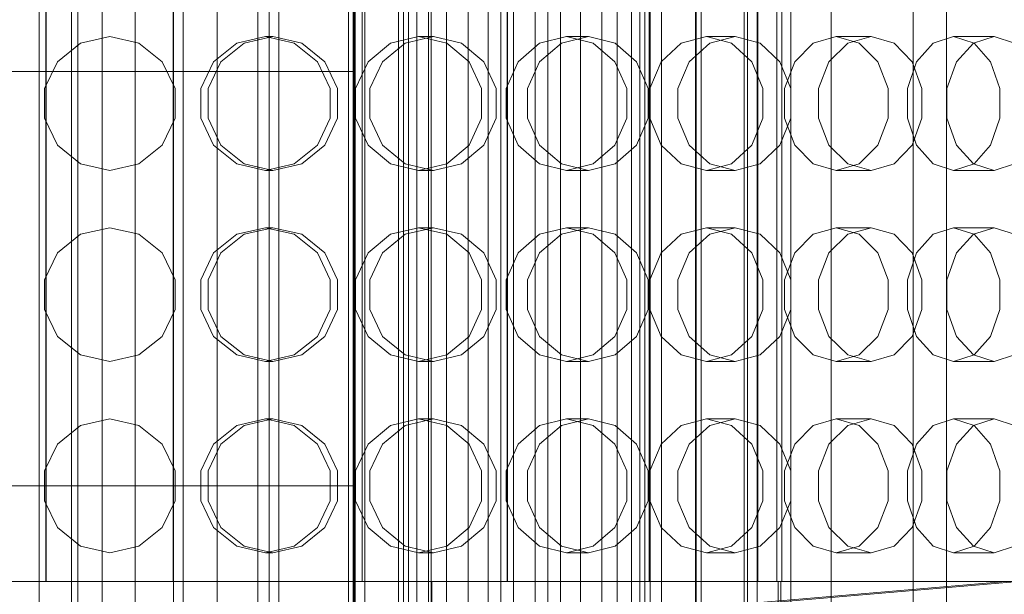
# Model space of a CAD drawing. Header units: millimetres. Extents: x -4395 to 65662, y -65530 to 6847.
# Tile 703 of 1034: x 24422 to 24731, y -18164 to -17984. Entities that reach past the tile are written whole.
import ezdxf

# ---------------------------------------------------------------- set-up
doc = ezdxf.new("R2010")
doc.units = ezdxf.units.MM
for name, color, linetype, lineweight in [('superior_briquetadora', 7, 'Continuous', 0), ('superior_C02', 7, 'Continuous', 0), ('superior_C02-briq', 7, 'Continuous', 0), ('superior_C05', 7, 'Continuous', 0)]:
    doc.layers.add(name, color=color, linetype=linetype, lineweight=lineweight)

msp = doc.modelspace()

# ---------------------------------------------------------------- linework, layer by layer
at = {"layer": 'superior_briquetadora'}
for p, q in [((24500.067, -18305), (24500.067, -17655)), ((24503.067, -18305), (24503.067, -17655)), ((24623.067, -18171), (24623.067, -17789)), ((24649.067, -17789), (24649.067, -18171)), ((24650.067, -17790), (24650.067, -18170)), ((24653.067, -17790), (24653.067, -18170)), ((24649.067, -17793), (24649.067, -18167)), ((24653.067, -18167), (24653.067, -17793)), ((24430.067, -17800), (24430.067, -18160)), ((24430.167, -17800), (24430.167, -18160)), ((24469.967, -18160), (24469.967, -17800)), ((24470.067, -18160), (24470.067, -17800)), ((24529.192, -18160), (24529.192, -17800)), ((24574.717, -17800), (24574.717, -18160)), ((24574.817, -18160), (24574.817, -17800)), ((24619.192, -18160), (24619.192, -17800)), ((24653.317, -18160), (24653.317, -17800)), ((24659.299, -17800), (24659.299, -18160)), ((24660.836, -17800), (24660.836, -18160)), ((24440.955, -17991.08), (24433.649, -17996.906)), ((24450.067, -17989), (24440.955, -17991.08)), ((24450.067, -17989), (24459.18, -17991.08)), ((24459.18, -17991.08), (24466.486, -17996.906)), ((24482.639, -17996.907), (24489.883, -17991.08)), ((24492.218, -17991.08), (24484.944, -17996.906)), ((24489.883, -17991.08), (24498.917, -17989)), ((24501.266, -17989), (24492.218, -17991.08)), ((24498.917, -17989), (24501.266, -17989)), ((24507.951, -17991.08), (24498.917, -17989)), ((24501.266, -17989), (24510.287, -17991.08)), ((24515.195, -17996.907), (24507.951, -17991.08)), ((24510.287, -17991.08), (24517.499, -17996.906)), ((24531.071, -17996.907), (24538.129, -17991.08)), ((24542.76, -17991.08), (24535.641, -17996.906)), ((24538.129, -17991.08), (24546.931, -17989)), ((24551.589, -17989), (24542.76, -17991.08)), ((24546.931, -17989), (24551.589, -17989)), ((24555.732, -17991.08), (24546.931, -17989)), ((24551.589, -17989), (24560.364, -17991.08)), ((24562.79, -17996.907), (24555.732, -17991.08)), ((24560.364, -17991.08), (24567.359, -17996.906)), ((24578.118, -17996.907), (24584.869, -17991.08)), ((24584.869, -17991.08), (24593.287, -17989)), ((24591.716, -17991.08), (24584.875, -17996.906)), ((24584.875, -17996.906), (24591.716, -17991.08)), ((24600.175, -17989), (24591.716, -17991.08)), ((24593.287, -17989), (24600.175, -17989)), ((24601.705, -17991.08), (24593.287, -17989)), ((24600.175, -17989), (24608.553, -17991.08)), ((24608.455, -17996.907), (24601.705, -17991.08)), ((24608.553, -17991.08), (24615.212, -17996.906)), ((24622.974, -17996.907), (24629.302, -17991.08)), ((24629.302, -17991.08), (24637.192, -17989)), ((24638.248, -17991.08), (24631.802, -17996.906)), ((24637.192, -17989), (24646.192, -17989)), ((24645.083, -17991.08), (24637.192, -17989)), ((24646.192, -17989), (24638.248, -17991.08)), ((24651.411, -17996.907), (24645.083, -17991.08)), ((24646.192, -17989), (24654.031, -17991.08)), ((24654.031, -17991.08), (24660.239, -17996.906)), ((24664.871, -17996.907), (24670.668, -17991.08)), ((24670.668, -17991.08), (24677.896, -17989)), ((24681.56, -17991.08), (24675.619, -17996.906)), ((24677.896, -17989), (24688.854, -17989)), ((24685.125, -17991.08), (24677.896, -17989)), ((24688.854, -17989), (24681.56, -17991.08)), ((24690.922, -17996.907), (24685.125, -17991.08)), ((24688.854, -17989), (24696.019, -17991.08)), ((24696.019, -17991.08), (24701.67, -17996.906)), ((24703.093, -17996.907), (24708.259, -17991.08)), ((24708.259, -17991.08), (24714.702, -17989)), ((24714.702, -17989), (24727.43, -17989)), ((24721.145, -17991.08), (24714.702, -17989)), ((24720.912, -17991.08), (24715.577, -17996.906)), ((24727.43, -17989), (24720.912, -17991.08)), ((24726.312, -17996.907), (24721.145, -17991.08)), ((24727.43, -17989), (24733.799, -17991.08)), ((24433.649, -17996.906), (24429.594, -18005.326)), ((24466.486, -17996.906), (24470.541, -18005.326)), ((24478.619, -18005.327), (24482.639, -17996.907)), ((24484.944, -17996.906), (24480.898, -18005.326)), ((24519.215, -18005.327), (24515.195, -17996.907)), ((24517.499, -17996.906), (24521.495, -18005.326)), ((24527.155, -18005.327), (24531.071, -17996.907)), ((24535.641, -17996.906), (24531.675, -18005.326)), ((24566.706, -18005.327), (24562.79, -17996.907)), ((24567.359, -17996.906), (24571.227, -18005.326)), ((24574.372, -18005.327), (24578.118, -17996.907)), ((24584.875, -17996.906), (24581.056, -18005.326)), ((24581.056, -18005.326), (24584.875, -17996.906)), ((24612.202, -18005.327), (24608.455, -17996.907)), ((24615.212, -17996.906), (24618.885, -18005.326)), ((24619.462, -18005.327), (24622.974, -17996.907)), ((24631.802, -17996.906), (24628.195, -18005.326)), ((24654.923, -18005.327), (24651.411, -17996.907)), ((24660.239, -17996.906), (24663.656, -18005.326)), ((24661.654, -18005.327), (24664.871, -17996.907)), ((24675.619, -17996.906), (24672.286, -18005.326)), ((24694.139, -18005.327), (24690.922, -17996.907)), ((24700.225, -18005.327), (24703.093, -17996.907)), ((24701.67, -17996.906), (24704.771, -18005.326)), ((24715.577, -17996.906), (24712.575, -18005.326)), ((24729.179, -18005.327), (24726.312, -17996.907)), ((24429.594, -18005.326), (24429.594, -18014.674)), ((24470.541, -18005.326), (24470.541, -18014.674)), ((24478.619, -18014.673), (24478.619, -18005.327)), ((24480.898, -18005.326), (24480.898, -18014.674)), ((24519.215, -18014.673), (24519.215, -18005.327)), ((24521.495, -18005.326), (24521.495, -18014.674)), ((24527.155, -18014.673), (24527.155, -18005.327)), ((24531.675, -18005.326), (24531.675, -18014.674)), ((24566.706, -18014.673), (24566.706, -18005.327)), ((24571.227, -18005.326), (24571.227, -18014.674)), ((24574.372, -18014.673), (24574.372, -18005.327)), ((24581.056, -18005.326), (24581.056, -18014.674)), ((24612.202, -18014.673), (24612.202, -18005.327)), ((24618.885, -18005.326), (24618.885, -18014.674)), ((24619.462, -18014.673), (24619.462, -18005.327)), ((24628.195, -18005.326), (24628.195, -18014.674)), ((24654.923, -18014.673), (24654.923, -18005.327)), ((24661.654, -18014.673), (24661.654, -18005.327)), ((24663.656, -18005.326), (24663.656, -18014.674)), ((24672.286, -18005.326), (24672.286, -18014.674)), ((24694.139, -18014.673), (24694.139, -18005.327)), ((24700.225, -18014.673), (24700.225, -18005.327)), ((24704.771, -18005.326), (24704.771, -18014.674)), ((24712.575, -18005.326), (24712.575, -18014.674)), ((24729.179, -18014.673), (24729.179, -18005.327)), ((24429.594, -18014.674), (24433.649, -18023.094)), ((24470.541, -18014.674), (24466.486, -18023.094)), ((24482.639, -18023.093), (24478.619, -18014.673)), ((24480.898, -18014.674), (24484.944, -18023.094)), ((24515.195, -18023.093), (24519.215, -18014.673)), ((24521.495, -18014.674), (24517.499, -18023.094)), ((24531.071, -18023.093), (24527.155, -18014.673)), ((24531.675, -18014.674), (24535.641, -18023.094)), ((24562.79, -18023.093), (24566.706, -18014.673)), ((24571.227, -18014.674), (24567.359, -18023.094)), ((24578.118, -18023.093), (24574.372, -18014.673)), ((24581.056, -18014.674), (24584.875, -18023.094)), ((24584.875, -18023.094), (24581.056, -18014.674)), ((24608.455, -18023.093), (24612.202, -18014.673)), ((24618.885, -18014.674), (24615.212, -18023.094)), ((24622.974, -18023.093), (24619.462, -18014.673)), ((24628.195, -18014.674), (24631.802, -18023.094)), ((24651.411, -18023.093), (24654.923, -18014.673)), ((24663.656, -18014.674), (24660.239, -18023.094)), ((24664.871, -18023.093), (24661.654, -18014.673)), ((24672.286, -18014.674), (24675.619, -18023.094)), ((24690.922, -18023.093), (24694.139, -18014.673)), ((24703.093, -18023.093), (24700.225, -18014.673)), ((24704.771, -18014.674), (24701.67, -18023.094)), ((24712.575, -18014.674), (24715.577, -18023.094)), ((24726.312, -18023.093), (24729.179, -18014.673)), ((24433.649, -18023.094), (24440.955, -18028.92)), ((24466.486, -18023.094), (24459.18, -18028.92)), ((24489.883, -18028.92), (24482.639, -18023.093)), ((24484.944, -18023.094), (24492.218, -18028.92)), ((24507.951, -18028.92), (24515.195, -18023.093)), ((24517.499, -18023.094), (24510.287, -18028.92)), ((24538.129, -18028.92), (24531.071, -18023.093)), ((24535.641, -18023.094), (24542.76, -18028.92)), ((24555.732, -18028.92), (24562.79, -18023.093)), ((24567.359, -18023.094), (24560.364, -18028.92)), ((24584.869, -18028.92), (24578.118, -18023.093)), ((24584.875, -18023.094), (24591.716, -18028.92)), ((24591.716, -18028.92), (24584.875, -18023.094)), ((24601.705, -18028.92), (24608.455, -18023.093)), ((24615.212, -18023.094), (24608.553, -18028.92)), ((24629.302, -18028.92), (24622.974, -18023.093)), ((24631.802, -18023.094), (24638.248, -18028.92)), ((24645.083, -18028.92), (24651.411, -18023.093)), ((24660.239, -18023.094), (24654.031, -18028.92)), ((24670.668, -18028.92), (24664.871, -18023.093)), ((24675.619, -18023.094), (24681.56, -18028.92)), ((24685.125, -18028.92), (24690.922, -18023.093)), ((24701.67, -18023.094), (24696.019, -18028.92)), ((24708.259, -18028.92), (24703.093, -18023.093)), ((24715.577, -18023.094), (24720.912, -18028.92)), ((24721.145, -18028.92), (24726.312, -18023.093)), ((24440.955, -18028.92), (24450.067, -18031)), ((24459.18, -18028.92), (24450.067, -18031)), ((24492.218, -18028.92), (24501.266, -18031)), ((24510.287, -18028.92), (24501.266, -18031)), ((24542.76, -18028.92), (24551.589, -18031)), ((24560.364, -18028.92), (24551.589, -18031)), ((24591.716, -18028.92), (24600.175, -18031)), ((24608.553, -18028.92), (24600.175, -18031)), ((24638.248, -18028.92), (24646.192, -18031)), ((24654.031, -18028.92), (24646.192, -18031)), ((24681.56, -18028.92), (24688.854, -18031)), ((24696.019, -18028.92), (24688.854, -18031)), ((24720.912, -18028.92), (24727.43, -18031)), ((24733.799, -18028.92), (24727.43, -18031)), ((24498.917, -18031), (24489.883, -18028.92)), ((24498.917, -18031), (24507.951, -18028.92)), ((24498.917, -18031), (24501.266, -18031)), ((24546.931, -18031), (24538.129, -18028.92)), ((24546.931, -18031), (24555.732, -18028.92)), ((24546.931, -18031), (24551.589, -18031)), ((24593.287, -18031), (24584.869, -18028.92)), ((24593.287, -18031), (24601.705, -18028.92)), ((24593.287, -18031), (24600.175, -18031)), ((24637.192, -18031), (24629.302, -18028.92)), ((24637.192, -18031), (24645.083, -18028.92)), ((24637.192, -18031), (24646.192, -18031)), ((24677.896, -18031), (24670.668, -18028.92)), ((24677.896, -18031), (24685.125, -18028.92)), ((24677.896, -18031), (24688.854, -18031)), ((24714.702, -18031), (24708.259, -18028.92)), ((24714.702, -18031), (24721.145, -18028.92)), ((24714.702, -18031), (24727.43, -18031)), ((24450.067, -18049), (24440.955, -18051.08)), ((24450.067, -18049), (24459.18, -18051.08)), ((24489.883, -18051.08), (24498.917, -18049)), ((24501.266, -18049), (24492.218, -18051.08)), ((24498.917, -18049), (24501.266, -18049)), ((24507.951, -18051.08), (24498.917, -18049)), ((24501.266, -18049), (24510.287, -18051.08)), ((24538.129, -18051.08), (24546.931, -18049)), ((24551.589, -18049), (24542.76, -18051.08)), ((24546.931, -18049), (24551.589, -18049)), ((24555.732, -18051.08), (24546.931, -18049)), ((24551.589, -18049), (24560.364, -18051.08)), ((24584.869, -18051.08), (24593.287, -18049)), ((24600.175, -18049), (24591.716, -18051.08)), ((24593.287, -18049), (24600.175, -18049)), ((24601.705, -18051.08), (24593.287, -18049)), ((24600.175, -18049), (24608.553, -18051.08)), ((24629.302, -18051.08), (24637.192, -18049)), ((24637.192, -18049), (24646.192, -18049)), ((24645.083, -18051.08), (24637.192, -18049)), ((24646.192, -18049), (24638.248, -18051.08)), ((24646.192, -18049), (24654.031, -18051.08)), ((24670.668, -18051.08), (24677.896, -18049)), ((24677.896, -18049), (24688.854, -18049)), ((24685.125, -18051.08), (24677.896, -18049)), ((24688.854, -18049), (24681.56, -18051.08)), ((24688.854, -18049), (24696.019, -18051.08)), ((24708.259, -18051.08), (24714.702, -18049)), ((24714.702, -18049), (24727.43, -18049)), ((24721.145, -18051.08), (24714.702, -18049)), ((24727.43, -18049), (24720.912, -18051.08)), ((24727.43, -18049), (24733.799, -18051.08)), ((24440.955, -18051.08), (24433.649, -18056.906)), ((24459.18, -18051.08), (24466.486, -18056.906)), ((24482.639, -18056.907), (24489.883, -18051.08)), ((24492.218, -18051.08), (24484.944, -18056.906)), ((24515.195, -18056.907), (24507.951, -18051.08)), ((24510.287, -18051.08), (24517.499, -18056.906)), ((24531.071, -18056.907), (24538.129, -18051.08)), ((24542.76, -18051.08), (24535.641, -18056.906)), ((24562.79, -18056.907), (24555.732, -18051.08)), ((24560.364, -18051.08), (24567.359, -18056.906)), ((24578.118, -18056.907), (24584.869, -18051.08)), ((24591.716, -18051.08), (24584.875, -18056.906)), ((24584.875, -18056.906), (24591.716, -18051.08)), ((24608.455, -18056.907), (24601.705, -18051.08)), ((24608.553, -18051.08), (24615.212, -18056.906)), ((24622.974, -18056.907), (24629.302, -18051.08)), ((24638.248, -18051.08), (24631.802, -18056.906)), ((24651.411, -18056.907), (24645.083, -18051.08)), ((24654.031, -18051.08), (24660.239, -18056.906)), ((24664.871, -18056.907), (24670.668, -18051.08)), ((24681.56, -18051.08), (24675.619, -18056.906)), ((24690.922, -18056.907), (24685.125, -18051.08)), ((24696.019, -18051.08), (24701.67, -18056.906)), ((24703.093, -18056.907), (24708.259, -18051.08)), ((24720.912, -18051.08), (24715.577, -18056.906)), ((24726.312, -18056.907), (24721.145, -18051.08)), ((24433.649, -18056.906), (24429.594, -18065.326)), ((24466.486, -18056.906), (24470.541, -18065.326)), ((24478.619, -18065.327), (24482.639, -18056.907)), ((24484.944, -18056.906), (24480.898, -18065.326)), ((24519.215, -18065.327), (24515.195, -18056.907)), ((24517.499, -18056.906), (24521.495, -18065.326)), ((24527.155, -18065.327), (24531.071, -18056.907)), ((24535.641, -18056.906), (24531.675, -18065.326)), ((24566.706, -18065.327), (24562.79, -18056.907)), ((24567.359, -18056.906), (24571.227, -18065.326)), ((24574.372, -18065.327), (24578.118, -18056.907)), ((24584.875, -18056.906), (24581.056, -18065.326)), ((24581.056, -18065.326), (24584.875, -18056.906)), ((24612.202, -18065.327), (24608.455, -18056.907)), ((24615.212, -18056.906), (24618.885, -18065.326)), ((24619.462, -18065.327), (24622.974, -18056.907)), ((24631.802, -18056.906), (24628.195, -18065.326)), ((24654.923, -18065.327), (24651.411, -18056.907)), ((24660.239, -18056.906), (24663.656, -18065.326)), ((24661.654, -18065.327), (24664.871, -18056.907)), ((24675.619, -18056.906), (24672.286, -18065.326)), ((24694.139, -18065.327), (24690.922, -18056.907)), ((24700.225, -18065.327), (24703.093, -18056.907)), ((24701.67, -18056.906), (24704.771, -18065.326)), ((24715.577, -18056.906), (24712.575, -18065.326)), ((24729.179, -18065.327), (24726.312, -18056.907)), ((24429.594, -18065.326), (24429.594, -18074.674)), ((24470.541, -18065.326), (24470.541, -18074.674)), ((24478.619, -18074.673), (24478.619, -18065.327)), ((24480.898, -18065.326), (24480.898, -18074.674)), ((24519.215, -18074.673), (24519.215, -18065.327)), ((24521.495, -18065.326), (24521.495, -18074.674)), ((24527.155, -18074.673), (24527.155, -18065.327)), ((24531.675, -18065.326), (24531.675, -18074.674)), ((24566.706, -18074.673), (24566.706, -18065.327)), ((24571.227, -18065.326), (24571.227, -18074.674)), ((24574.372, -18074.673), (24574.372, -18065.327)), ((24581.056, -18065.326), (24581.056, -18074.674)), ((24612.202, -18074.673), (24612.202, -18065.327)), ((24618.885, -18065.326), (24618.885, -18074.674)), ((24619.462, -18074.673), (24619.462, -18065.327)), ((24628.195, -18065.326), (24628.195, -18074.674)), ((24654.923, -18074.673), (24654.923, -18065.327)), ((24661.654, -18074.673), (24661.654, -18065.327)), ((24663.656, -18065.326), (24663.656, -18074.674)), ((24672.286, -18065.326), (24672.286, -18074.674)), ((24694.139, -18074.673), (24694.139, -18065.327)), ((24700.225, -18074.673), (24700.225, -18065.327)), ((24704.771, -18065.326), (24704.771, -18074.674)), ((24712.575, -18065.326), (24712.575, -18074.674)), ((24729.179, -18074.673), (24729.179, -18065.327)), ((24429.594, -18074.674), (24433.649, -18083.094)), ((24470.541, -18074.674), (24466.486, -18083.094)), ((24482.639, -18083.093), (24478.619, -18074.673)), ((24480.898, -18074.674), (24484.944, -18083.094)), ((24515.195, -18083.093), (24519.215, -18074.673)), ((24521.495, -18074.674), (24517.499, -18083.094)), ((24531.071, -18083.093), (24527.155, -18074.673)), ((24531.675, -18074.674), (24535.641, -18083.094)), ((24562.79, -18083.093), (24566.706, -18074.673)), ((24571.227, -18074.674), (24567.359, -18083.094)), ((24578.118, -18083.093), (24574.372, -18074.673)), ((24581.056, -18074.674), (24584.875, -18083.094)), ((24584.875, -18083.094), (24581.056, -18074.674)), ((24608.455, -18083.093), (24612.202, -18074.673)), ((24618.885, -18074.674), (24615.212, -18083.094)), ((24622.974, -18083.093), (24619.462, -18074.673)), ((24628.195, -18074.674), (24631.802, -18083.094)), ((24651.411, -18083.093), (24654.923, -18074.673)), ((24663.656, -18074.674), (24660.239, -18083.094)), ((24664.871, -18083.093), (24661.654, -18074.673)), ((24672.286, -18074.674), (24675.619, -18083.094)), ((24690.922, -18083.093), (24694.139, -18074.673)), ((24703.093, -18083.093), (24700.225, -18074.673)), ((24704.771, -18074.674), (24701.67, -18083.094)), ((24712.575, -18074.674), (24715.577, -18083.094)), ((24726.312, -18083.093), (24729.179, -18074.673)), ((24433.649, -18083.094), (24440.955, -18088.92)), ((24466.486, -18083.094), (24459.18, -18088.92)), ((24489.883, -18088.92), (24482.639, -18083.093)), ((24484.944, -18083.094), (24492.218, -18088.92)), ((24507.951, -18088.92), (24515.195, -18083.093)), ((24517.499, -18083.094), (24510.287, -18088.92)), ((24538.129, -18088.92), (24531.071, -18083.093)), ((24535.641, -18083.094), (24542.76, -18088.92)), ((24555.732, -18088.92), (24562.79, -18083.093)), ((24567.359, -18083.094), (24560.364, -18088.92)), ((24584.869, -18088.92), (24578.118, -18083.093)), ((24584.875, -18083.094), (24591.716, -18088.92)), ((24591.716, -18088.92), (24584.875, -18083.094)), ((24601.705, -18088.92), (24608.455, -18083.093)), ((24615.212, -18083.094), (24608.553, -18088.92)), ((24629.302, -18088.92), (24622.974, -18083.093)), ((24631.802, -18083.094), (24638.248, -18088.92)), ((24645.083, -18088.92), (24651.411, -18083.093)), ((24660.239, -18083.094), (24654.031, -18088.92)), ((24670.668, -18088.92), (24664.871, -18083.093)), ((24675.619, -18083.094), (24681.56, -18088.92)), ((24685.125, -18088.92), (24690.922, -18083.093)), ((24701.67, -18083.094), (24696.019, -18088.92)), ((24708.259, -18088.92), (24703.093, -18083.093)), ((24715.577, -18083.094), (24720.912, -18088.92)), ((24721.145, -18088.92), (24726.312, -18083.093)), ((24440.955, -18088.92), (24450.067, -18091)), ((24459.18, -18088.92), (24450.067, -18091)), ((24498.917, -18091), (24489.883, -18088.92)), ((24492.218, -18088.92), (24501.266, -18091)), ((24498.917, -18091), (24507.951, -18088.92)), ((24510.287, -18088.92), (24501.266, -18091)), ((24546.931, -18091), (24538.129, -18088.92)), ((24542.76, -18088.92), (24551.589, -18091)), ((24546.931, -18091), (24555.732, -18088.92)), ((24560.364, -18088.92), (24551.589, -18091)), ((24593.287, -18091), (24584.869, -18088.92)), ((24591.716, -18088.92), (24600.175, -18091)), ((24593.287, -18091), (24601.705, -18088.92)), ((24608.553, -18088.92), (24600.175, -18091)), ((24637.192, -18091), (24629.302, -18088.92)), ((24637.192, -18091), (24645.083, -18088.92)), ((24638.248, -18088.92), (24646.192, -18091)), ((24654.031, -18088.92), (24646.192, -18091)), ((24677.896, -18091), (24670.668, -18088.92)), ((24677.896, -18091), (24685.125, -18088.92)), ((24681.56, -18088.92), (24688.854, -18091)), ((24696.019, -18088.92), (24688.854, -18091)), ((24714.702, -18091), (24708.259, -18088.92)), ((24714.702, -18091), (24721.145, -18088.92)), ((24720.912, -18088.92), (24727.43, -18091)), ((24733.799, -18088.92), (24727.43, -18091)), ((24498.917, -18091), (24501.266, -18091)), ((24546.931, -18091), (24551.589, -18091)), ((24593.287, -18091), (24600.175, -18091)), ((24637.192, -18091), (24646.192, -18091)), ((24677.896, -18091), (24688.854, -18091)), ((24714.702, -18091), (24727.43, -18091)), ((24450.067, -18109), (24440.955, -18111.08)), ((24450.067, -18109), (24459.18, -18111.08)), ((24489.883, -18111.08), (24498.917, -18109)), ((24501.266, -18109), (24492.218, -18111.08)), ((24498.917, -18109), (24501.266, -18109)), ((24507.951, -18111.08), (24498.917, -18109)), ((24501.266, -18109), (24510.287, -18111.08)), ((24538.129, -18111.08), (24546.931, -18109)), ((24551.589, -18109), (24542.76, -18111.08)), ((24546.931, -18109), (24551.589, -18109)), ((24555.732, -18111.08), (24546.931, -18109)), ((24551.589, -18109), (24560.364, -18111.08)), ((24584.869, -18111.08), (24593.287, -18109)), ((24600.175, -18109), (24591.716, -18111.08)), ((24593.287, -18109), (24600.175, -18109)), ((24601.705, -18111.08), (24593.287, -18109)), ((24600.175, -18109), (24608.553, -18111.08)), ((24629.302, -18111.08), (24637.192, -18109)), ((24637.192, -18109), (24646.192, -18109)), ((24645.083, -18111.08), (24637.192, -18109)), ((24646.192, -18109), (24638.248, -18111.08)), ((24646.192, -18109), (24654.031, -18111.08)), ((24670.668, -18111.08), (24677.896, -18109)), ((24677.896, -18109), (24688.854, -18109)), ((24685.125, -18111.08), (24677.896, -18109)), ((24688.854, -18109), (24681.56, -18111.08)), ((24688.854, -18109), (24696.019, -18111.08)), ((24708.259, -18111.08), (24714.702, -18109)), ((24714.702, -18109), (24727.43, -18109)), ((24721.145, -18111.08), (24714.702, -18109)), ((24727.43, -18109), (24720.912, -18111.08)), ((24727.43, -18109), (24733.799, -18111.08)), ((24440.955, -18111.08), (24433.649, -18116.906)), ((24459.18, -18111.08), (24466.486, -18116.906)), ((24482.639, -18116.907), (24489.883, -18111.08)), ((24492.218, -18111.08), (24484.944, -18116.906)), ((24515.195, -18116.907), (24507.951, -18111.08)), ((24510.287, -18111.08), (24517.499, -18116.906)), ((24531.071, -18116.907), (24538.129, -18111.08)), ((24542.76, -18111.08), (24535.641, -18116.906)), ((24562.79, -18116.907), (24555.732, -18111.08)), ((24560.364, -18111.08), (24567.359, -18116.906)), ((24578.118, -18116.907), (24584.869, -18111.08)), ((24591.716, -18111.08), (24584.875, -18116.906)), ((24584.875, -18116.906), (24591.716, -18111.08)), ((24608.455, -18116.907), (24601.705, -18111.08)), ((24608.553, -18111.08), (24615.212, -18116.906)), ((24622.974, -18116.907), (24629.302, -18111.08)), ((24638.248, -18111.08), (24631.802, -18116.906)), ((24651.411, -18116.907), (24645.083, -18111.08)), ((24654.031, -18111.08), (24660.239, -18116.906)), ((24664.871, -18116.907), (24670.668, -18111.08)), ((24681.56, -18111.08), (24675.619, -18116.906)), ((24690.922, -18116.907), (24685.125, -18111.08)), ((24696.019, -18111.08), (24701.67, -18116.906)), ((24703.093, -18116.907), (24708.259, -18111.08)), ((24720.912, -18111.08), (24715.577, -18116.906)), ((24726.312, -18116.907), (24721.145, -18111.08)), ((24433.649, -18116.906), (24429.594, -18125.326)), ((24466.486, -18116.906), (24470.541, -18125.326)), ((24478.619, -18125.327), (24482.639, -18116.907)), ((24484.944, -18116.906), (24480.898, -18125.326)), ((24519.215, -18125.327), (24515.195, -18116.907)), ((24517.499, -18116.906), (24521.495, -18125.326)), ((24527.155, -18125.327), (24531.071, -18116.907)), ((24535.641, -18116.906), (24531.675, -18125.326)), ((24566.706, -18125.327), (24562.79, -18116.907)), ((24567.359, -18116.906), (24571.227, -18125.326)), ((24574.372, -18125.327), (24578.118, -18116.907)), ((24584.875, -18116.906), (24581.056, -18125.326)), ((24581.056, -18125.326), (24584.875, -18116.906)), ((24612.202, -18125.327), (24608.455, -18116.907)), ((24615.212, -18116.906), (24618.885, -18125.326)), ((24619.462, -18125.327), (24622.974, -18116.907)), ((24631.802, -18116.906), (24628.195, -18125.326)), ((24654.923, -18125.327), (24651.411, -18116.907)), ((24660.239, -18116.906), (24663.656, -18125.326)), ((24661.654, -18125.327), (24664.871, -18116.907)), ((24675.619, -18116.906), (24672.286, -18125.326)), ((24694.139, -18125.327), (24690.922, -18116.907)), ((24700.225, -18125.327), (24703.093, -18116.907)), ((24701.67, -18116.906), (24704.771, -18125.326)), ((24715.577, -18116.906), (24712.575, -18125.326)), ((24729.179, -18125.327), (24726.312, -18116.907)), ((24429.594, -18125.326), (24429.594, -18134.674)), ((24470.541, -18125.326), (24470.541, -18134.674)), ((24478.619, -18134.673), (24478.619, -18125.327)), ((24480.898, -18125.326), (24480.898, -18134.674)), ((24519.215, -18134.673), (24519.215, -18125.327)), ((24521.495, -18125.326), (24521.495, -18134.674)), ((24527.155, -18134.673), (24527.155, -18125.327)), ((24531.675, -18125.326), (24531.675, -18134.674)), ((24566.706, -18134.673), (24566.706, -18125.327)), ((24571.227, -18125.326), (24571.227, -18134.674)), ((24574.372, -18134.673), (24574.372, -18125.327)), ((24581.056, -18125.326), (24581.056, -18134.674)), ((24612.202, -18134.673), (24612.202, -18125.327)), ((24618.885, -18125.326), (24618.885, -18134.674)), ((24619.462, -18134.673), (24619.462, -18125.327)), ((24628.195, -18125.326), (24628.195, -18134.674)), ((24654.923, -18134.673), (24654.923, -18125.327)), ((24661.654, -18134.673), (24661.654, -18125.327)), ((24663.656, -18125.326), (24663.656, -18134.674)), ((24672.286, -18125.326), (24672.286, -18134.674)), ((24694.139, -18134.673), (24694.139, -18125.327)), ((24700.225, -18134.673), (24700.225, -18125.327)), ((24704.771, -18125.326), (24704.771, -18134.674)), ((24712.575, -18125.326), (24712.575, -18134.674)), ((24729.179, -18134.673), (24729.179, -18125.327)), ((24429.594, -18134.674), (24433.649, -18143.094)), ((24470.541, -18134.674), (24466.486, -18143.094)), ((24482.639, -18143.093), (24478.619, -18134.673)), ((24480.898, -18134.674), (24484.944, -18143.094)), ((24515.195, -18143.093), (24519.215, -18134.673)), ((24521.495, -18134.674), (24517.499, -18143.094)), ((24531.071, -18143.093), (24527.155, -18134.673)), ((24531.675, -18134.674), (24535.641, -18143.094)), ((24562.79, -18143.093), (24566.706, -18134.673)), ((24571.227, -18134.674), (24567.359, -18143.094)), ((24578.118, -18143.093), (24574.372, -18134.673)), ((24581.056, -18134.674), (24584.875, -18143.094)), ((24584.875, -18143.094), (24581.056, -18134.674)), ((24608.455, -18143.093), (24612.202, -18134.673)), ((24618.885, -18134.674), (24615.212, -18143.094)), ((24622.974, -18143.093), (24619.462, -18134.673)), ((24628.195, -18134.674), (24631.802, -18143.094)), ((24651.411, -18143.093), (24654.923, -18134.673)), ((24663.656, -18134.674), (24660.239, -18143.094)), ((24664.871, -18143.093), (24661.654, -18134.673)), ((24672.286, -18134.674), (24675.619, -18143.094)), ((24690.922, -18143.093), (24694.139, -18134.673)), ((24703.093, -18143.093), (24700.225, -18134.673)), ((24704.771, -18134.674), (24701.67, -18143.094)), ((24712.575, -18134.674), (24715.577, -18143.094)), ((24726.312, -18143.093), (24729.179, -18134.673)), ((24433.649, -18143.094), (24440.955, -18148.92)), ((24466.486, -18143.094), (24459.18, -18148.92)), ((24489.883, -18148.92), (24482.639, -18143.093)), ((24484.944, -18143.094), (24492.218, -18148.92)), ((24507.951, -18148.92), (24515.195, -18143.093)), ((24517.499, -18143.094), (24510.287, -18148.92)), ((24538.129, -18148.92), (24531.071, -18143.093)), ((24535.641, -18143.094), (24542.76, -18148.92)), ((24555.732, -18148.92), (24562.79, -18143.093)), ((24567.359, -18143.094), (24560.364, -18148.92)), ((24584.869, -18148.92), (24578.118, -18143.093)), ((24584.875, -18143.094), (24591.716, -18148.92)), ((24591.716, -18148.92), (24584.875, -18143.094)), ((24601.705, -18148.92), (24608.455, -18143.093)), ((24615.212, -18143.094), (24608.553, -18148.92)), ((24629.302, -18148.92), (24622.974, -18143.093)), ((24631.802, -18143.094), (24638.248, -18148.92)), ((24645.083, -18148.92), (24651.411, -18143.093)), ((24660.239, -18143.094), (24654.031, -18148.92)), ((24670.668, -18148.92), (24664.871, -18143.093)), ((24675.619, -18143.094), (24681.56, -18148.92)), ((24685.125, -18148.92), (24690.922, -18143.093)), ((24701.67, -18143.094), (24696.019, -18148.92)), ((24708.259, -18148.92), (24703.093, -18143.093)), ((24715.577, -18143.094), (24720.912, -18148.92)), ((24721.145, -18148.92), (24726.312, -18143.093)), ((24440.955, -18148.92), (24450.067, -18151)), ((24459.18, -18148.92), (24450.067, -18151)), ((24498.917, -18151), (24489.883, -18148.92)), ((24492.218, -18148.92), (24501.266, -18151)), ((24498.917, -18151), (24507.951, -18148.92)), ((24510.287, -18148.92), (24501.266, -18151)), ((24546.931, -18151), (24538.129, -18148.92)), ((24542.76, -18148.92), (24551.589, -18151)), ((24546.931, -18151), (24555.732, -18148.92)), ((24560.364, -18148.92), (24551.589, -18151)), ((24593.287, -18151), (24584.869, -18148.92)), ((24591.716, -18148.92), (24600.175, -18151)), ((24593.287, -18151), (24601.705, -18148.92)), ((24608.553, -18148.92), (24600.175, -18151)), ((24637.192, -18151), (24629.302, -18148.92)), ((24637.192, -18151), (24645.083, -18148.92)), ((24638.248, -18148.92), (24646.192, -18151)), ((24654.031, -18148.92), (24646.192, -18151)), ((24677.896, -18151), (24670.668, -18148.92)), ((24677.896, -18151), (24685.125, -18148.92)), ((24681.56, -18148.92), (24688.854, -18151)), ((24696.019, -18148.92), (24688.854, -18151)), ((24714.702, -18151), (24708.259, -18148.92)), ((24714.702, -18151), (24721.145, -18148.92)), ((24720.912, -18148.92), (24727.43, -18151)), ((24733.799, -18148.92), (24727.43, -18151)), ((24498.917, -18151), (24501.266, -18151)), ((24546.931, -18151), (24551.589, -18151)), ((24593.287, -18151), (24600.175, -18151)), ((24637.192, -18151), (24646.192, -18151)), ((24677.896, -18151), (24688.854, -18151)), ((24714.702, -18151), (24727.43, -18151)), ((24410.384, -18160), (24430.2, -18160)), ((24411.103, -18160), (24430.067, -18160)), ((24411.206, -18160), (24430.167, -18160)), ((24430.363, -18160), (24411.416, -18160)), ((24430.552, -18160), (24411.518, -18160)), ((24430.568, -18160), (24411.549, -18160)), ((24430.067, -18160), (24470.067, -18160)), ((24430.167, -18160), (24469.967, -18160)), ((24430.2, -18160), (24450.067, -18160)), ((24450.067, -18160), (24430.363, -18160)), ((24450.067, -18160), (24430.552, -18160)), ((24450.067, -18160), (24430.568, -18160)), ((24469.772, -18160), (24450.067, -18160)), ((24469.567, -18160), (24450.067, -18160)), ((24469.583, -18160), (24450.067, -18160)), ((24450.067, -18160), (24469.935, -18160)), ((24488.586, -18160), (24469.567, -18160)), ((24488.617, -18160), (24469.583, -18160)), ((24488.719, -18160), (24469.772, -18160)), ((24469.935, -18160), (24489.751, -18160)), ((24469.967, -18160), (24488.929, -18160)), ((24470.067, -18160), (24489.032, -18160)), ((24506.657, -18160), (24488.586, -18160)), ((24506.703, -18160), (24488.617, -18160)), ((24506.18, -18160), (24488.719, -18160)), ((24488.929, -18160), (24506.938, -18160)), ((24489.032, -18160), (24507.043, -18160)), ((24489.751, -18160), (24509.465, -18160)), ((24521.485, -18160), (24506.18, -18160)), ((24523.335, -18160), (24506.657, -18160)), ((24523.394, -18160), (24506.703, -18160)), ((24506.938, -18160), (24523.553, -18160)), ((24507.043, -18160), (24523.658, -18160)), ((24509.465, -18160), (24529.027, -18160)), ((24534.046, -18160), (24521.485, -18160)), ((24538.208, -18160), (24523.335, -18160)), ((24538.279, -18160), (24523.394, -18160)), ((24523.553, -18160), (24538.368, -18160)), ((24523.658, -18160), (24538.472, -18160)), ((24529.027, -18160), (24548.386, -18160)), ((24532.618, -18160), (24529.192, -18160)), ((24542.373, -18160), (24532.618, -18160)), ((24543.379, -18160), (24534.046, -18160)), ((24550.911, -18160), (24538.208, -18160)), ((24550.992, -18160), (24538.279, -18160)), ((24538.368, -18160), (24551.017, -18160)), ((24538.472, -18160), (24551.12, -18160)), ((24556.972, -18160), (24542.373, -18160)), ((24549.127, -18160), (24543.379, -18160)), ((24548.386, -18160), (24567.493, -18160)), ((24551.067, -18160), (24549.127, -18160)), ((24561.131, -18160), (24550.911, -18160)), ((24561.221, -18160), (24550.992, -18160)), ((24551.017, -18160), (24561.193, -18160)), ((24551.067, -18160), (24551.067, -18396)), ((24551.12, -18160), (24561.295, -18160)), ((24574.192, -18160), (24556.972, -18160)), ((24568.617, -18160), (24561.131, -18160)), ((24561.193, -18160), (24568.644, -18160)), ((24568.712, -18160), (24561.221, -18160)), ((24561.295, -18160), (24568.745, -18160)), ((24567.493, -18160), (24586.298, -18160)), ((24573.183, -18160), (24568.617, -18160)), ((24568.644, -18160), (24573.19, -18160)), ((24573.282, -18160), (24568.712, -18160)), ((24568.745, -18160), (24573.29, -18160)), ((24574.717, -18160), (24573.183, -18160)), ((24573.19, -18160), (24574.717, -18160)), ((24574.817, -18160), (24573.282, -18160)), ((24573.29, -18160), (24574.817, -18160)), ((24591.413, -18160), (24574.192, -18160)), ((24586.298, -18160), (24604.754, -18160)), ((24606.012, -18160), (24591.413, -18160)), ((24602.771, -18160), (24600.072, -18160)), ((24600.072, -18160), (24603.246, -18160)), ((24611.079, -18160), (24602.771, -18160)), ((24603.246, -18160), (24611.982, -18160)), ((24604.754, -18160), (24622.812, -18160)), ((24615.767, -18160), (24606.012, -18160)), ((24624.181, -18160), (24611.079, -18160)), ((24611.982, -18160), (24625.425, -18160)), ((24619.192, -18160), (24615.767, -18160)), ((24622.812, -18160), (24640.427, -18160)), ((24640.797, -18160), (24624.181, -18160)), ((24625.425, -18160), (24642.259, -18160)), ((24634.795, -18160), (24628.781, -18160)), ((24628.781, -18160), (24628.964, -18160)), ((24628.964, -18160), (24635.307, -18160)), ((24645.815, -18160), (24634.795, -18160)), ((24635.307, -18160), (24646.554, -18160)), ((24640.427, -18160), (24657.554, -18160)), ((24659.299, -18160), (24640.797, -18160)), ((24642.259, -18160), (24660.836, -18160)), ((24659.657, -18160), (24645.815, -18160)), ((24646.554, -18160), (24660.478, -18160)), ((24649.067, -18167), (24731.067, -18160)), ((24735.067, -18160), (24653.067, -18167)), ((24656.743, -18160), (24653.317, -18160)), ((24666.498, -18160), (24656.743, -18160)), ((24657.554, -18160), (24674.147, -18160)), ((24677.876, -18160), (24659.299, -18160)), ((24673.581, -18160), (24659.657, -18160)), ((24659.657, -18160), (24659.657, -18210)), ((24660.478, -18160), (24674.32, -18160)), ((24660.478, -18160), (24660.478, -18210)), ((24660.836, -18160), (24679.338, -18160)), ((24681.097, -18160), (24666.498, -18160)), ((24684.828, -18160), (24673.581, -18160)), ((24674.147, -18160), (24690.166, -18160)), ((24674.32, -18160), (24685.34, -18160)), ((24694.71, -18160), (24677.876, -18160)), ((24679.338, -18160), (24695.954, -18160)), ((24698.317, -18160), (24681.097, -18160)), ((24691.171, -18160), (24684.828, -18160)), ((24685.34, -18160), (24691.354, -18160)), ((24690.166, -18160), (24705.568, -18160)), ((24691.354, -18160), (24691.171, -18160)), ((24708.153, -18160), (24694.71, -18160)), ((24695.954, -18160), (24709.056, -18160)), ((24715.538, -18160), (24698.317, -18160)), ((24705.568, -18160), (24720.315, -18160)), ((24716.889, -18160), (24708.153, -18160)), ((24709.056, -18160), (24717.364, -18160)), ((24730.137, -18160), (24715.538, -18160)), ((24720.063, -18160), (24716.889, -18160)), ((24717.364, -18160), (24720.063, -18160)), ((24720.315, -18160), (24734.367, -18160)), ((24739.892, -18160), (24730.137, -18160))]:
    msp.add_line(p, q, dxfattribs=at)
at = {"layer": 'superior_C02'}
for p, q in [((24542.221, -17657.5), (24542.221, -18342.5)), ((24543.795, -17657.5), (24543.795, -18342.5)), ((24546.41, -17657.5), (24546.41, -18342.5)), ((24550.89, -17657.5), (24550.89, -18342.5)), ((24555.723, -17657.5), (24555.723, -18342.5)), ((24562.427, -17657.5), (24562.427, -18342.5)), ((24568.742, -17657.5), (24568.742, -18342.5)), ((24576.65, -17657.5), (24576.65, -18342.5)), ((24583.485, -17657.5), (24583.485, -18342.5)), ((24591.393, -17657.5), (24591.393, -18342.5)), ((24597.708, -17657.5), (24597.708, -18342.5)), ((24604.412, -17657.5), (24604.412, -18342.5)), ((24609.245, -17657.5), (24609.245, -18342.5)), ((24613.725, -17657.5), (24613.725, -18342.5)), ((24616.34, -18342.5), (24616.34, -17657.5)), ((24617.914, -17657.5), (24617.914, -18342.5)), ((24427.989, -17700), (24427.989, -18300)), ((24447.696, -17700), (24447.696, -18300)), ((24458.093, -17700), (24458.093, -18300)), ((24483.776, -17700), (24483.776, -18300)), ((24496.509, -17700), (24496.509, -18300)), ((24526.418, -17700), (24526.418, -18300)), ((24540.62, -17700), (24540.62, -18300)), ((24572.716, -17700), (24572.716, -18300)), ((24587.419, -17700), (24587.419, -18300)), ((24619.515, -17700), (24619.515, -18300)), ((24633.717, -17700), (24633.717, -18300)), ((24663.626, -17700), (24663.626, -18300)), ((24676.359, -17700), (24676.359, -18300)), ((24702.042, -17700), (24702.042, -18300)), ((24712.439, -17700), (24712.439, -18300)), ((24634.01, -17750), (24634.01, -18250)), ((24635.508, -18250), (24635.508, -17750)), ((24524.933, -17870), (24524.933, -18000)), ((24526.711, -18000), (24526.711, -17870)), ((23851.323, -18000), (24524.933, -18000)), ((24526.711, -18000), (23853.102, -18000)), ((24524.933, -18000), (24524.933, -18130)), ((24526.711, -18000), (24524.933, -18000)), ((24526.711, -18130), (24526.711, -18000)), ((23851.323, -18130), (24524.933, -18130)), ((24526.711, -18130), (23853.102, -18130)), ((24524.933, -18130), (24524.933, -18250)), ((24526.711, -18130), (24524.933, -18130)), ((24526.711, -18250), (24526.711, -18130))]:
    msp.add_line(p, q, dxfattribs=at)
at = {"layer": 'superior_C02-briq'}
msp.add_line((24550.067, -18255), (24550.067, -17705), dxfattribs=at)
at = {"layer": 'superior_C05'}
for p, q in [((24470.067, -17660), (24470.067, -18300)), ((24473.067, -18300), (24473.067, -17660)), ((24527.067, -17660), (24527.067, -18300)), ((24530.067, -18300), (24530.067, -17660)), ((24438.067, -18185), (24438.067, -17775)), ((24440.067, -18185), (24440.067, -17775))]:
    msp.add_line(p, q, dxfattribs=at)

doc.saveas('drawing.dxf')
